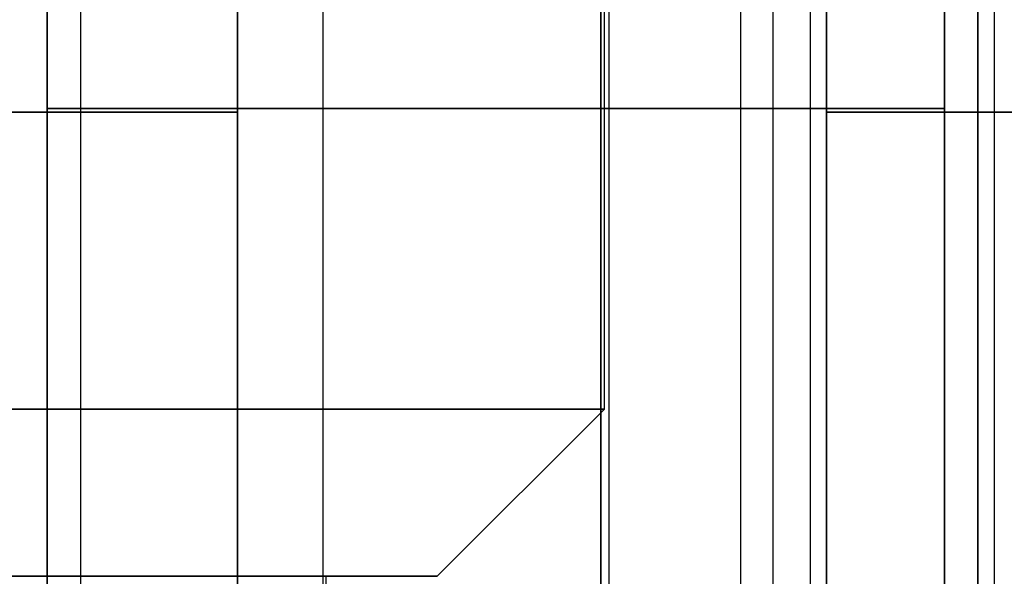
# Model space of a CAD drawing. Header units: millimetres. Extents: x 0 to 322, y -110 to 60.
# Tile 652 of 1056: x 286.28 to 288.05, y -84.9 to -83.9. Entities that reach past the tile are written whole.
import ezdxf

# ---------------------------------------------------------------- set-up
doc = ezdxf.new("R2010")
doc.units = ezdxf.units.MM
doc.layers.add('Layer 01', color=7, linetype='Continuous', true_color=0x000000)

msp = doc.modelspace()

# ---------------------------------------------------------------- linework, layer by layer
at = {"layer": 'Layer 01'}
for p, q in [((288, -78.7, 31.5277), (288, -86.9, 31.5277)), ((286.39, -85.2, 27.75), (286.39, -78.8, 27.75)), ((287.7, -86.1, 30.9824), (287.7, -78.8, 30.9824)), ((288, -78.8, 28.9912), (288, -86.1, 28.9912)), ((286.825, -87.4, 18.5), (286.825, -83.1, 18.5)), ((287.575, -87.4, 18.5), (287.575, -83.1, 18.5)), ((288.03, -87.95, 24.06), (288.03, -83.1, 24.06)), ((288.03, -87.95, 12.94), (288.03, -83.1, 12.94)), ((286.33, -83.7, 25.4684), (286.33, -86.9, 25.4684)), ((286.33, -83.7, 22.6516), (286.33, -86.9, 22.6516)), ((286.33, -83.7, 14.3484), (286.33, -86.9, 14.3484)), ((286.33, -83.7, 11.5316), (286.33, -86.9, 11.5316)), ((287.3384, -86.9, 24.46), (287.3384, -83.7, 24.46)), ((287.3384, -86.9, 23.66), (287.3384, -83.7, 23.66)), ((287.3384, -86.9, 13.34), (287.3384, -83.7, 13.34)), ((287.3384, -86.9, 12.54), (287.3384, -83.7, 12.54)), ((287.03, -84.9, 24.06), (287.33, -84.6, 24.06)), ((287.03, -84.9, 12.94), (287.33, -84.6, 12.94)), ((286.83, -84.9, 24.06), (286.83, -86.9, 24.06)), ((286.83, -84.9, 12.94), (286.83, -86.9, 12.94)), ((286.83, -84.9, 24.06), (287.03, -84.9, 24.06)), ((286.83, -84.9, 12.94), (287.03, -84.9, 12.94))]:
    msp.add_line(p, q, dxfattribs=at)
at = {"layer": 'Layer 01', "extrusion": (0, 1, 0)}
for centre, radius, start, end in [((-283.9, 18.5, -84.066), 2.8, 98.2132, 171.7868), ((-283.9, 18.5, -84.066), 2.8, 188.2132, 261.7868), ((-285.93, 24.06, -84.0593), 2.05, 101.2518, 168.7482), ((-285.93, 24.06, -84.0593), 2.05, 191.2518, 258.7482), ((-285.93, 12.94, -84.0593), 2.05, 101.2518, 168.7482), ((-285.93, 12.94, -84.0593), 2.05, 191.2518, 258.7482), ((-290.5, 18.5, -84.066), 2.8, 8.2132, 81.7861), ((-290.5, 18.5, -84.066), 2.8, 278.2139, 351.7868), ((-285.93, 24.06, -84.9), 1.1, 90, 270), ((-285.93, 12.94, -84.9), 1.1, 90, 270)]:
    msp.add_arc(centre, radius, start, end, dxfattribs=at)
at = {"layer": 'Layer 01', "extrusion": (-1.01506e-14, -1, 5.40933e-28)}
msp.add_arc((285.93, 24.06, 84.6), 1.4, 270, 360, dxfattribs=at)
at = {"layer": 'Layer 01', "extrusion": (0, -1, -1.01506e-14)}
for centre in [(285.93, 24.06, 84.6), (285.93, 12.94, 84.6)]:
    msp.add_arc(centre, 1.4, 0, 90, dxfattribs=at)
at = {"layer": 'Layer 01', "extrusion": (-1.01506e-14, -1, 5.28054e-28)}
msp.add_arc((285.93, 12.94, 84.6), 1.4, 270, 360, dxfattribs=at)
at = {"layer": 'Layer 01', "extrusion": (0, -1, 0)}
for centre in [(285.93, 24.06, 84.9), (285.93, 12.94, 84.9)]:
    msp.add_arc(centre, 0.9, 270, 90, dxfattribs=at)
at = {"layer": 'Layer 01'}
for points in [[(287.33, -84.6, 24.06), (287.33, -79.25, 24.06), (287.33, -73.9, 24.06)], [(287.33, -84.6, 12.94), (287.33, -79.25, 12.94), (287.33, -73.9, 12.94)], [(288, -86.9, 31.1554), (288, -82.8, 31.1554), (288, -78.7, 31.1554)], [(288, -78.7, 31.9), (288, -82.8, 31.9), (288, -86.9, 31.9)], [(287.6328, -86.1, 30.9747), (287.6328, -82.45, 30.9747), (287.6328, -78.8, 30.9747)], [(287.7, -85.2, 27.75), (287.7, -82, 27.75), (287.7, -78.8, 27.75)], [(288, -86.1, 30.6824), (288, -82.45, 30.6824), (288, -78.8, 30.6824)], [(288, -78.8, 28.05), (288, -82, 28.05), (288, -85.2, 28.05)], [(286.33, -83.7, 26.0706), (286.33, -84.3593, 26.0706), (286.33, -85.0187, 26.0706)], [(286.33, -85.0187, 22.0494), (286.33, -84.3593, 22.0494), (286.33, -83.7, 22.0494)], [(286.33, -83.7, 14.9506), (286.33, -84.3593, 14.9506), (286.33, -85.0187, 14.9506)], [(286.33, -85.0187, 10.9294), (286.33, -84.3593, 10.9294), (286.33, -83.7, 10.9294)], [(286.33, -85.0187, 25.4537), (286.33, -84.3593, 25.4537), (286.33, -83.7, 25.4537)], [(286.33, -83.7, 22.6663), (286.33, -84.3593, 22.6663), (286.33, -85.0187, 22.6663)], [(286.33, -85.0187, 11.5463), (286.33, -84.3593, 11.5463), (286.33, -83.7, 11.5463)], [(286.33, -83.7, 14.3337), (286.33, -84.3593, 14.3337), (286.33, -85.0187, 14.3337)], [(286.6713, -84.9321, 18.9), (286.6713, -84.316, 18.9), (286.6713, -83.7, 18.9)], [(286.6713, -83.7, 18.1), (286.6713, -84.316, 18.1), (286.6713, -84.9321, 18.1)], [(287.3237, -83.7, 24.46), (287.3237, -84.3593, 24.46), (287.3237, -85.0187, 24.46)], [(287.3237, -85.0187, 23.66), (287.3237, -84.3593, 23.66), (287.3237, -83.7, 23.66)], [(287.3237, -83.7, 12.54), (287.3237, -84.3593, 12.54), (287.3237, -85.0187, 12.54)], [(287.3237, -85.0187, 13.34), (287.3237, -84.3593, 13.34), (287.3237, -83.7, 13.34)], [(287.7287, -83.7, 18.9), (287.7287, -84.316, 18.9), (287.7287, -84.9321, 18.9)], [(287.7287, -84.9321, 18.1), (287.7287, -84.316, 18.1), (287.7287, -83.7, 18.1)], [(287.9406, -85.0187, 24.46), (287.9406, -84.3593, 24.46), (287.9406, -83.7, 24.46)], [(287.9406, -83.7, 23.66), (287.9406, -84.3593, 23.66), (287.9406, -85.0187, 23.66)], [(287.9406, -85.0187, 13.34), (287.9406, -84.3593, 13.34), (287.9406, -83.7, 13.34)], [(287.9406, -83.7, 12.54), (287.9406, -84.3593, 12.54), (287.9406, -85.0187, 12.54)]]:
    msp.add_open_spline(points, degree=2, dxfattribs=at)

doc.saveas('drawing.dxf')
